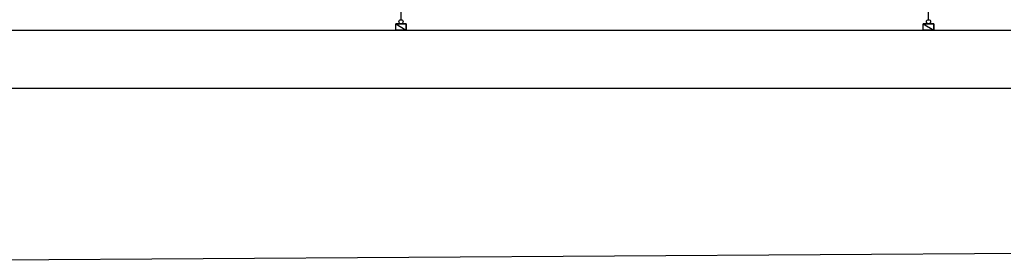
# Model space of a CAD drawing. Extents: x -264205 to -263659, y -1242401 to -1242060.
# Drawn here: x -263971.99 to -263925.37, y -1242323.14 to -1242311.74 of the extents above; entities that cross this region are included whole.
import ezdxf

# ---------------------------------------------------------------- set-up
doc = ezdxf.new("R2010")
doc.units = 0
doc.layers.add('OBRUBNIKY_KOMUNIKACIE_PROJEKT', color=7, linetype='Continuous')
doc.layers.add('SITUACIA_DSP_2D', color=7, linetype='Continuous')

msp = doc.modelspace()

# ---------------------------------------------------------------- linework, layer by layer
at = {"layer": 'OBRUBNIKY_KOMUNIKACIE_PROJEKT'}
for p, q in [((-263980.94, -1242312.232), (-263924.192, -1242312.232)), ((-264038.443, -1242314.982), (-263836.403, -1242314.982))]:
    msp.add_line(p, q, dxfattribs=at)
at = {"layer": 'SITUACIA_DSP_2D'}
for p, q in [((-263928.913, -1242311.742), (-263928.913, -1242304.147)), ((-263953.913, -1242311.742), (-263953.913, -1242304.647)), ((-263980.94, -1242312.232), (-263857.327, -1242312.232)), ((-263954.163, -1242311.942), (-263953.663, -1242311.942)), ((-263954.163, -1242312.232), (-263954.163, -1242311.942)), ((-263954.163, -1242311.942), (-263953.663, -1242312.232)), ((-263954.163, -1242311.942), (-263953.663, -1242312.232)), ((-263953.663, -1242311.942), (-263954.163, -1242311.942)), ((-263953.663, -1242312.232), (-263954.163, -1242312.232)), ((-263953.663, -1242311.942), (-263953.663, -1242312.232)), ((-263953.663, -1242312.232), (-263953.663, -1242311.942)), ((-263929.163, -1242311.942), (-263928.663, -1242311.942)), ((-263929.163, -1242312.232), (-263929.163, -1242311.942)), ((-263929.163, -1242311.942), (-263928.663, -1242312.232)), ((-263929.163, -1242311.942), (-263928.663, -1242312.232)), ((-263928.663, -1242311.942), (-263929.163, -1242311.942)), ((-263928.663, -1242312.232), (-263929.163, -1242312.232)), ((-263928.663, -1242311.942), (-263928.663, -1242312.232)), ((-263928.663, -1242312.232), (-263928.663, -1242311.942)), ((-264038.443, -1242314.982), (-263836.403, -1242314.982)), ((-263976.89, -1242323.14), (-263880.39, -1242322.51))]:
    msp.add_line(p, q, dxfattribs=at)
for centre in [(-263953.913, -1242311.842), (-263928.913, -1242311.842)]:
    msp.add_circle(centre, 0.1, dxfattribs=at)

doc.saveas('drawing.dxf')
